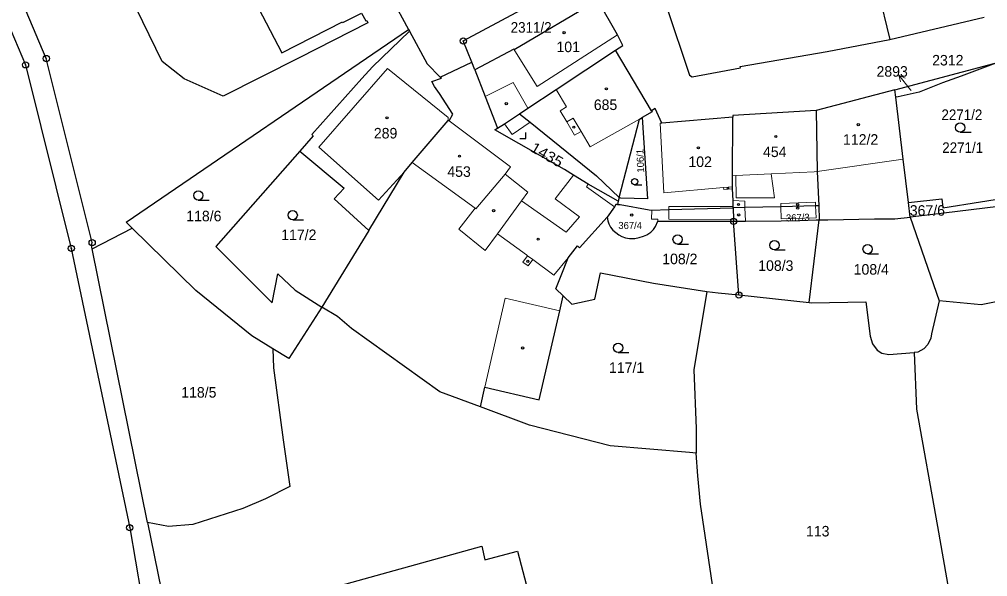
# Model space of a CAD drawing. Extents: x -679733 to -673243, y -1075091 to -1066557.
# Drawn here: x -676553.3 to -676396.8, y -1071918.1 to -1071828.2 of the extents above; entities that cross this region are included whole.
import ezdxf
from ezdxf.enums import TextEntityAlignment as Align

# ---------------------------------------------------------------- set-up
doc = ezdxf.new("R2010")
doc.units = 0
doc.header["$LTSCALE"] = 0.68
for name, color, linetype, lineweight in [('1', 7, 'Continuous', 25), ('3', 7, 'Continuous', 25), ('4', 7, 'Continuous', 13), ('5', 7, 'Continuous', 25), ('7', 7, 'Continuous', 13), ('8', 7, 'Continuous', 25)]:
    doc.layers.add(name, color=color, linetype=linetype, lineweight=lineweight)
doc.layers.add('2', color=7, linetype='Continuous')

msp = doc.modelspace()

# ---------------------------------------------------------------- linework, layer by layer
at = {"layer": '1'}
for p, q in [((-676412.61, -1071831.46), (-676397.37, -1071827.85)), ((-676451.11, -1071842.97), (-676456.97, -1071833.16)), ((-676479.68, -1071836.33), (-676480.16, -1071835.13)), ((-676411.81, -1071839.57), (-676395.03, -1071835.1)), ((-676409.35, -1071860.11), (-676409.63, -1071857.76)), ((-676409.35, -1071860.11), (-676404.64, -1071873.64)), ((-676541.48, -1071865.21), (-676535.03, -1071861.88)), ((-676496.82, -1071862.26), (-676504.41, -1071874.66)), ((-676532.57, -1071909.38), (-676541.48, -1071865.21))]:
    msp.add_line(p, q, dxfattribs=at)
for points in [[(-676651.25, -1071520.53), (-676649.67, -1071525.28), (-676636.33, -1071567.59), (-676632.67, -1071580.29), (-676618.91, -1071616.92), (-676601.45, -1071672.26), (-676590.27, -1071707.98), (-676587.53, -1071724.18), (-676588.53, -1071766.09), (-676588.57, -1071776.49), (-676583.64, -1071788.99), (-676568.69, -1071809.98), (-676555.21, -1071828.53), (-676552.27, -1071835.54), (-676544.88, -1071865.16), (-676535.44, -1071910.25), (-676533.59, -1071921.04), (-676532.8, -1071927.61), (-676534.01, -1071935.8), (-676540.25, -1071959.64), (-676548.46, -1071989.23), (-676550.64, -1071999.75), (-676548.02, -1072010.25), (-676541.89, -1072018.69)], [(-676541.48, -1071865.21), (-676541.59, -1071864.65), (-676541.5, -1071864.22), (-676548.91, -1071834.51), (-676552.17, -1071826.9), (-676565.68, -1071808.28), (-676580.41, -1071787.4), (-676585.19, -1071776.11), (-676585.04, -1071766.54), (-676583.77, -1071723.83), (-676586.78, -1071707.4), (-676598.16, -1071671.22), (-676605.17, -1071648.76), (-676615.61, -1071615.91), (-676621.57, -1071599.95), (-676629.42, -1071579.1), (-676632.27, -1071569.47)], [(-676498.83, -1071790.29), (-676495.02, -1071797.52), (-676487.36, -1071812.27), (-676487.23, -1071812.2), (-676483.42, -1071819.53), (-676493.24, -1071824.57), (-676493.14, -1071824.7), (-676490.4, -1071829.81), (-676490.23, -1071830.12)], [(-676423.62, -1071801.68), (-676425.39, -1071802.22), (-676418.02, -1071819.12), (-676423.28, -1071821.48), (-676421, -1071826.66), (-676414.5, -1071823.67), (-676412.61, -1071831.46)], [(-676520, -1071805.61), (-676516.88, -1071803.98), (-676516.95, -1071803.85), (-676516.53, -1071803.62), (-676515.49, -1071805.59), (-676515.65, -1071805.67), (-676514.74, -1071807.39), (-676522.36, -1071811.34), (-676514.52, -1071826.31), (-676514.65, -1071826.38), (-676510.87, -1071833.6), (-676501.07, -1071828.58), (-676501, -1071828.72), (-676498, -1071827.19)], [(-676498, -1071827.19), (-676497.27, -1071828.43), (-676497.14, -1071828.36), (-676496.94, -1071828.76), (-676508.07, -1071834.42), (-676520.32, -1071840.58), (-676526.63, -1071837.77), (-676530.18, -1071835), (-676539.57, -1071815.72), (-676530.32, -1071811), (-676520, -1071805.61)], [(-676480.16, -1071835.13), (-676481.54, -1071831.68), (-676461.99, -1071821.18), (-676459.83, -1071825.16)], [(-676450.69, -1071821.59), (-676448.87, -1071826.22), (-676448.7, -1071826.1), (-676444.98, -1071837.2), (-676444.58, -1071837.47), (-676436.75, -1071836.02), (-676436.82, -1071835.83), (-676422.77, -1071833.39), (-676412.61, -1071831.46)], [(-676459.83, -1071825.16), (-676473.31, -1071833.14), (-676473.38, -1071833.01), (-676479.68, -1071836.33)], [(-676456.97, -1071833.16), (-676455.79, -1071832.43), (-676456.64, -1071830.68), (-676459.83, -1071825.16)], [(-676535.03, -1071861.88), (-676536.01, -1071860.91), (-676490.4, -1071829.81)], [(-676490.23, -1071830.12), (-676496.2, -1071835.87), (-676497.94, -1071837.76), (-676506.01, -1071846.79), (-676505.77, -1071847), (-676507.97, -1071849.49)], [(-676490.23, -1071830.12), (-676487.39, -1071835.4), (-676485.26, -1071837.5), (-676480.16, -1071835.13)], [(-676472.46, -1071843.42), (-676471.14, -1071842.55), (-676466.56, -1071839.51), (-676456.97, -1071833.16)], [(-676395.03, -1071835.1), (-676395.92, -1071835.42), (-676401.08, -1071837.39), (-676404.14, -1071838.44), (-676407.88, -1071839.94), (-676411.27, -1071840.68), (-676411.67, -1071840.78)], [(-676479.68, -1071836.33), (-676477.99, -1071840.66), (-676475.99, -1071845.76)], [(-676496.82, -1071862.26), (-676491.07, -1071852.88), (-676489.78, -1071851.3), (-676483.97, -1071844.5), (-676483.85, -1071844.59), (-676483.22, -1071843.48), (-676485.38, -1071840.16), (-676486.2, -1071839.03), (-676486.6, -1071838.24), (-676485.05, -1071837.71), (-676485.26, -1071837.5)], [(-676411.67, -1071840.78), (-676411.81, -1071839.57), (-676424.54, -1071842.89)], [(-676409.63, -1071857.76), (-676410.47, -1071850.75), (-676411.67, -1071840.78)], [(-676437.97, -1071843.97), (-676449.45, -1071844.94), (-676450.52, -1071842.6), (-676451.11, -1071842.97)], [(-676424.54, -1071842.89), (-676437.97, -1071843.74), (-676437.97, -1071843.97)], [(-676424.54, -1071842.89), (-676424.37, -1071852.75), (-676424.12, -1071858.27), (-676424.02, -1071860.54)], [(-676475.99, -1071845.76), (-676474.9, -1071845.04), (-676472.46, -1071843.42)], [(-676472.46, -1071843.42), (-676470.75, -1071844.8), (-676460.01, -1071853.44), (-676456.34, -1071856.94)], [(-676452.64, -1071844.06), (-676451.8, -1071857.18), (-676456.1, -1071857.05), (-676456.34, -1071856.94)], [(-676456.34, -1071856.94), (-676453.09, -1071844.31), (-676452.64, -1071844.06)], [(-676451.11, -1071842.97), (-676451.01, -1071843.14), (-676452.64, -1071844.06)], [(-676437.93, -1071858.63), (-676437.94, -1071858.42), (-676437.96, -1071857.42), (-676438.02, -1071855.54), (-676438.03, -1071855.22), (-676438.05, -1071853.44), (-676437.97, -1071843.97)], [(-676456.5, -1071857.56), (-676461.38, -1071854.8), (-676463.71, -1071853.32), (-676465.2, -1071852.41), (-676476.42, -1071846.05), (-676475.99, -1071845.76)], [(-676507.97, -1071849.49), (-676521.51, -1071864.88), (-676512.4, -1071873.94), (-676511.52, -1071869.28), (-676508.71, -1071871.92), (-676504.41, -1071874.66)], [(-676507.97, -1071849.49), (-676500.79, -1071855.43), (-676502.41, -1071857.18), (-676496.82, -1071862.26)], [(-676456.34, -1071856.94), (-676456.5, -1071857.56), (-676456.63, -1071858.07)], [(-676409.63, -1071857.76), (-676404.2, -1071857.16), (-676404.08, -1071858.63), (-676391.9, -1071856.69)], [(-676456.63, -1071858.07), (-676456.88, -1071858.06), (-676457.13, -1071858.45), (-676458.32, -1071860.14)], [(-676456.63, -1071858.07), (-676456.19, -1071858.1), (-676451.52, -1071858.95), (-676451.06, -1071858.97), (-676448.32, -1071858.9), (-676437.93, -1071858.63)], [(-676424.12, -1071858.27), (-676424.61, -1071858.28), (-676430.24, -1071858.43), (-676436.03, -1071858.58), (-676437.93, -1071858.63)], [(-676391.72, -1071857.92), (-676395.06, -1071858.42), (-676406.1, -1071859.75), (-676409.35, -1071860.11)], [(-676465.41, -1071872.82), (-676466.61, -1071871.67), (-676465.74, -1071869.56), (-676464.62, -1071866.66), (-676463.09, -1071864.75), (-676462.74, -1071865.07), (-676458.32, -1071860.14)], [(-676458.32, -1071860.14), (-676458.199, -1071860.73), (-676458.026, -1071861.199), (-676457.734, -1071861.726), (-676457.358, -1071862.198), (-676456.91, -1071862.6), (-676456.388, -1071862.98), (-676455.92, -1071863.228), (-676455.313, -1071863.447), (-676454.68, -1071863.57), (-676453.942, -1071863.553), (-676453.849, -1071863.544), (-676453.123, -1071863.416), (-676452.42, -1071863.19), (-676451.875, -1071862.959), (-676451.735, -1071862.882), (-676451.252, -1071862.541), (-676450.833, -1071862.123), (-676450.49, -1071861.64)], [(-676437.93, -1071858.63), (-676437.89, -1071860.48), (-676437.88, -1071860.78)], [(-676424.02, -1071860.54), (-676422.65, -1071860.53), (-676415.08, -1071860.4), (-676411.84, -1071860.38), (-676409.35, -1071860.11)], [(-676450.49, -1071861.64), (-676450.09, -1071860.77), (-676437.88, -1071860.78)], [(-676442.22, -1071872.14), (-676440.36, -1071872.31), (-676437.02, -1071872.67), (-676437.88, -1071860.78)], [(-676437.88, -1071860.78), (-676435.96, -1071860.76), (-676430.17, -1071860.7), (-676427.19, -1071860.64), (-676424.51, -1071860.54), (-676424.02, -1071860.54)], [(-676437.02, -1071872.67), (-676425.67, -1071873.9), (-676424.02, -1071860.54)], [(-676512.3, -1071881.35), (-676515.69, -1071879.3), (-676524.77, -1071871.96), (-676535.03, -1071861.88)], [(-676346.72, -1071862.65), (-676349.79, -1071863.23), (-676351.76, -1071863.8), (-676355.35, -1071865.02), (-676366.16, -1071867.1), (-676369.51, -1071868.27), (-676371.75, -1071868.79), (-676383.23, -1071871.78), (-676391.43, -1071872.96), (-676397.85, -1071874.25), (-676404.64, -1071873.64)], [(-676465.41, -1071872.82), (-676464, -1071874.18), (-676460.27, -1071873.34), (-676459.39, -1071869.12), (-676450.81, -1071870.79), (-676442.22, -1071872.14)], [(-676442.22, -1071872.14), (-676444.31, -1071884.76), (-676443.91, -1071894.22), (-676443.9, -1071898.2)], [(-676478.77, -1071890.74), (-676478.05, -1071887.56), (-676469.28, -1071889.58), (-676465.97, -1071875.26), (-676465.41, -1071872.82)], [(-676425.67, -1071873.9), (-676425.27, -1071873.94), (-676416.48, -1071873.81), (-676415.8, -1071879.34), (-676415.42, -1071880.59), (-676414.67, -1071881.57), (-676413.91, -1071882.08), (-676412.81, -1071882.31), (-676408.69, -1071881.95)], [(-676404.64, -1071873.64), (-676405.89, -1071878.94), (-676406.01, -1071879.65), (-676406.48, -1071880.69), (-676407.12, -1071881.35), (-676408.13, -1071881.9), (-676408.69, -1071881.95)], [(-676504.41, -1071874.66), (-676509.71, -1071882.92), (-676512.3, -1071881.35)], [(-676478.77, -1071890.74), (-676485.34, -1071888.3), (-676499.6, -1071878.11), (-676501.87, -1071876.18), (-676504.41, -1071874.66)], [(-676512.3, -1071881.35), (-676512.23, -1071884.45), (-676510.64, -1071896.05), (-676509.59, -1071903.58), (-676513.51, -1071905.59), (-676517.17, -1071907.15), (-676525.22, -1071909.73), (-676529.18, -1071910.05), (-676532.57, -1071909.38)], [(-676408.69, -1071881.95), (-676408.31, -1071891.09), (-676404.9, -1071910.06), (-676402.54, -1071923.54)], [(-676443.9, -1071898.2), (-676444.99, -1071898.13), (-676457.79, -1071897.03), (-676470.85, -1071893.68), (-676478.77, -1071890.74)], [(-676467.67, -1071933.53), (-676464.71, -1071932.01), (-676460.66, -1071929.1), (-676458.76, -1071929.54), (-676444.35, -1071930.11), (-676439.77, -1071929.59), (-676443.23, -1071906.44), (-676443.65, -1071901.85), (-676443.9, -1071898.2)], [(-676532.57, -1071909.38), (-676530.33, -1071920.2), (-676529.39, -1071927.09)], [(-676466.17, -1071957.49), (-676467.17, -1071957.46), (-676467.89, -1071961.85), (-676477.86, -1071960.21), (-676477.17, -1071956.02), (-676483.88, -1071954.95), (-676490.43, -1071960.03), (-676498.83, -1071949.2), (-676493.74, -1071945.38), (-676498.32, -1071937.6), (-676499.59, -1071933.8), (-676499.97, -1071930.7), (-676498.81, -1071929.86), (-676501.29, -1071930.55), (-676504.35, -1071920.4), (-676478.53, -1071913.23), (-676478.08, -1071915.44), (-676472.8, -1071914.02), (-676467.67, -1071933.53)]]:
    msp.add_lwpolyline(points, dxfattribs=at)
at = {"layer": '3'}
for p, q in [((-676401.263, -1071846.41), (-676399.513, -1071846.41)), ((-676453.865, -1071854.88), (-676452.693, -1071854.88)), ((-676524.353, -1071857.36), (-676522.603, -1071857.36)), ((-676509.103, -1071860.55), (-676507.353, -1071860.55)), ((-676446.913, -1071864.47), (-676445.163, -1071864.47)), ((-676431.273, -1071865.41), (-676429.523, -1071865.41)), ((-676416.213, -1071866.02), (-676414.463, -1071866.02)), ((-676456.523, -1071881.96), (-676454.773, -1071881.96))]:
    msp.add_line(p, q, dxfattribs=at)
msp.add_lwpolyline([(-676472.431, -1071847.45), (-676471.43, -1071847.45), (-676471.43, -1071846.45)], dxfattribs=at)
for centre, radius in [((-676401.2629, -1071845.6598), 0.75), ((-676453.8652, -1071854.3774), 0.5025), ((-676524.3529, -1071856.6098), 0.75), ((-676509.1029, -1071859.7998), 0.75), ((-676446.9129, -1071863.7198), 0.75), ((-676431.2729, -1071864.6598), 0.75), ((-676416.2129, -1071865.2698), 0.75), ((-676456.5229, -1071881.2098), 0.75)]:
    msp.add_circle(centre, radius, dxfattribs=at)
at = {"layer": '4'}
for p, q in [((-676456.64, -1071830.68), (-676469.6, -1071839.04)), ((-676473.23, -1071833.27), (-676473.31, -1071833.14)), ((-676469.6, -1071839.04), (-676473.23, -1071833.27)), ((-676493.81, -1071836.15), (-676504.9, -1071848.83)), ((-676484.01, -1071844.04), (-676493.81, -1071836.15)), ((-676477.99, -1071840.66), (-676473.48, -1071838.4)), ((-676473.48, -1071838.4), (-676471.14, -1071842.55)), ((-676466.56, -1071839.51), (-676464.87, -1071842.34)), ((-676464.87, -1071842.34), (-676465.9, -1071842.96)), ((-676484.01, -1071844.04), (-676483.97, -1071844.5)), ((-676465.9, -1071842.96), (-676464.83, -1071844.76)), ((-676464.83, -1071844.76), (-676463.8, -1071844.15)), ((-676463.8, -1071844.15), (-676462.52, -1071846.29)), ((-676461.04, -1071848.78), (-676453.09, -1071844.31)), ((-676473.89, -1071852), (-676483.85, -1071844.59)), ((-676474.9, -1071845.04), (-676473.65, -1071846.79)), ((-676473.65, -1071846.79), (-676470.75, -1071844.8)), ((-676464.83, -1071844.76), (-676463.55, -1071846.9)), ((-676449.76, -1071844.97), (-676449.45, -1071844.94)), ((-676449.76, -1071844.97), (-676449.16, -1071856.21)), ((-676463.55, -1071846.9), (-676462.52, -1071846.29)), ((-676462.52, -1071846.29), (-676461.04, -1071848.78)), ((-676504.9, -1071848.83), (-676495.24, -1071857.37)), ((-676424.37, -1071852.75), (-676410.47, -1071850.75)), ((-676479.64, -1071858.69), (-676489.78, -1071851.3)), ((-676474.79, -1071853.16), (-676473.89, -1071852)), ((-676495.24, -1071857.37), (-676491.07, -1071852.88)), ((-676474.79, -1071853.16), (-676479.52, -1071858.78)), ((-676474.79, -1071853.16), (-676471.12, -1071856.09)), ((-676466.72, -1071857.14), (-676463.71, -1071853.32)), ((-676438.05, -1071853.44), (-676437.5, -1071853.41)), ((-676437.5, -1071853.41), (-676431.81, -1071853.13)), ((-676437.43, -1071857.02), (-676437.5, -1071853.41)), ((-676431.81, -1071853.13), (-676424.87, -1071852.78)), ((-676431.28, -1071857.02), (-676431.81, -1071853.13)), ((-676424.87, -1071852.78), (-676424.37, -1071852.75)), ((-676461.65, -1071855.23), (-676461.38, -1071854.8)), ((-676457.13, -1071858.45), (-676461.65, -1071855.23)), ((-676449.16, -1071856.21), (-676439.49, -1071855.35)), ((-676439.49, -1071855.35), (-676438.03, -1071855.22)), ((-676439.49, -1071855.35), (-676439.46, -1071855.67)), ((-676472.12, -1071857.46), (-676471.12, -1071856.09)), ((-676439.46, -1071855.67), (-676438.02, -1071855.54)), ((-676437.43, -1071857.02), (-676431.28, -1071857.02)), ((-676476.02, -1071862.8), (-676472.12, -1071857.46)), ((-676472.12, -1071857.46), (-676464.9, -1071862.55)), ((-676466.72, -1071857.14), (-676462.74, -1071860.05)), ((-676437.94, -1071858.42), (-676448.32, -1071858.41)), ((-676448.32, -1071858.41), (-676448.32, -1071858.9)), ((-676437.96, -1071857.42), (-676436.06, -1071857.53)), ((-676436.06, -1071857.53), (-676436.03, -1071858.58)), ((-676436.03, -1071858.58), (-676435.96, -1071860.76)), ((-676430.25, -1071857.9), (-676424.64, -1071857.7)), ((-676430.24, -1071858.43), (-676430.25, -1071857.9)), ((-676430.18, -1071860.4), (-676430.24, -1071858.43)), ((-676424.64, -1071857.7), (-676424.61, -1071858.28)), ((-676424.61, -1071858.28), (-676424.52, -1071860.24)), ((-676482.27, -1071862.05), (-676479.64, -1071858.69)), ((-676479.52, -1071858.78), (-676479.64, -1071858.69)), ((-676462.74, -1071860.05), (-676464.9, -1071862.55)), ((-676451.14, -1071860.47), (-676451.06, -1071858.97)), ((-676448.32, -1071858.9), (-676448.33, -1071860.47)), ((-676451.14, -1071860.47), (-676450.09, -1071860.47)), ((-676450.09, -1071860.47), (-676450.09, -1071860.77)), ((-676448.33, -1071860.47), (-676437.89, -1071860.48)), ((-676424.52, -1071860.24), (-676430.18, -1071860.4)), ((-676482.27, -1071862.05), (-676478, -1071865.51)), ((-676478, -1071865.51), (-676476.02, -1071862.8)), ((-676476.02, -1071862.8), (-676471.35, -1071866.22)), ((-676471.17, -1071866.35), (-676471.91, -1071867.36)), ((-676471.35, -1071866.22), (-676471.17, -1071866.35)), ((-676470.32, -1071866.97), (-676471.17, -1071866.35)), ((-676471.91, -1071867.36), (-676471.06, -1071867.98)), ((-676471.06, -1071867.98), (-676470.32, -1071866.97)), ((-676470.32, -1071866.97), (-676466.89, -1071869.48)), ((-676466.89, -1071869.48), (-676464.62, -1071866.66)), ((-676478.05, -1071887.56), (-676474.79, -1071873.22)), ((-676474.79, -1071873.22), (-676465.97, -1071875.26))]:
    msp.add_line(p, q, dxfattribs=at)
at = {"layer": '5'}
for centre, radius in [((-676465.2568, -1071830.3392), 0.175), ((-676458.4268, -1071839.4092), 0.175), ((-676474.5968, -1071841.8092), 0.175), ((-676493.8568, -1071844.0792), 0.175), ((-676463.6768, -1071845.5892), 0.175), ((-676417.7168, -1071845.1992), 0.175), ((-676431.0468, -1071847.0992), 0.175), ((-676443.5668, -1071848.9392), 0.175), ((-676482.1568, -1071850.2692), 0.175), ((-676438.7946, -1071855.4494), 0.1172), ((-676437.0668, -1071858.0692), 0.175), ((-676427.5168, -1071858.0792), 0.175), ((-676427.5068, -1071858.6592), 0.175), ((-676476.6468, -1071859.0692), 0.175), ((-676454.3268, -1071859.7792), 0.175), ((-676437.0468, -1071859.7592), 0.175), ((-676469.4468, -1071863.6692), 0.175), ((-676471.1168, -1071867.2592), 0.175), ((-676471.9568, -1071881.2392), 0.175)]:
    msp.add_circle(centre, radius, dxfattribs=at)
at = {"layer": '7'}
msp.add_line((-676411.148, -1071837.205), (-676410.926, -1071838.303), dxfattribs=at)
msp.add_lwpolyline([(-676409.2, -1071839.7), (-676409.3, -1071839.57), (-676411.148, -1071837.205), (-676410.136, -1071837.686)], dxfattribs=at)
at = {"layer": '8'}
for centre, radius in [((-676481.54, -1071831.6799), 0.5), ((-676481.54, -1071831.6799), 0.0303), ((-676552.27, -1071835.5399), 0.5), ((-676548.91, -1071834.5099), 0.5), ((-676548.91, -1071834.5099), 0.0303), ((-676552.27, -1071835.5399), 0.0303), ((-676437.88, -1071860.7799), 0.5), ((-676437.88, -1071860.7799), 0.0303), ((-676544.88, -1071865.1599), 0.5), ((-676541.5, -1071864.2199), 0.5), ((-676541.5, -1071864.2199), 0.0303), ((-676544.88, -1071865.1599), 0.0303), ((-676437.02, -1071872.6699), 0.5), ((-676437.02, -1071872.6699), 0.0303), ((-676535.44, -1071910.2499), 0.5), ((-676535.44, -1071910.2499), 0.0303)]:
    msp.add_circle(centre, radius, dxfattribs=at)

# ---------------------------------------------------------------- texts
at = {"layer": '2', "width": 0.95}
for s, p in [('2311/2', (-676473.88, -1071830.34)), ('2271/1', (-676404.16, -1071849.749))]:
    msp.add_text(s, height=1.7, dxfattribs=at).set_placement(p)
at = {"layer": '2'}
for s, height, p in [('101', 1.7, (-676466.49, -1071833.489)), ('2312', 1.7, (-676405.79, -1071835.64)), ('685', 1.7, (-676460.46, -1071842.83)), ('289', 1.7, (-676495.99, -1071847.42)), ('112/2', 1.7, (-676420.19, -1071848.43)), ('454', 1.7, (-676433.11, -1071850.42)), ('102', 1.7, (-676445.17, -1071852.029)), ('453', 1.7, (-676484.12, -1071853.62)), ('118/6', 1.7, (-676526.3, -1071860.79)), ('367/4', 1.14, (-676456.49, -1071862.03)), ('117/2', 1.7, (-676510.96, -1071863.82)), ('108/2', 1.7, (-676449.4, -1071867.71)), ('108/3', 1.7, (-676433.89, -1071868.79)), ('108/4', 1.7, (-676418.47, -1071869.4)), ('117/1', 1.7, (-676458, -1071885.259)), ('118/5', 1.7, (-676527.11, -1071889.249)), ('113', 1.7, (-676426.17, -1071911.66))]:
    msp.add_text(s, height=height, dxfattribs=at).set_placement(p)
for s, p in [('2893', (-676412.25, -1071837.45)), ('367/6', (-676406.56, -1071859.89))]:
    msp.add_text(s, height=1.7, dxfattribs=at).set_placement(p, align=Align.CENTER)
at = {"layer": '2', "width": 0.95}
msp.add_text('2271/2', height=1.7, dxfattribs=at).set_placement((-676397.68, -1071844.44), align=Align.RIGHT)
at = {"layer": '2', "width": 1.1}
msp.add_text('1435', height=1.7, rotation=330, dxfattribs=at).set_placement((-676470.845, -1071849.386))
at = {"layer": '2'}
for s, rotation, p in [('106/1', 92, (-676452.31, -1071852.91)), ('367/3', 2, (-676429.38, -1071860.829))]:
    msp.add_text(s, height=1.14, rotation=rotation, dxfattribs=at).set_placement(p)

doc.saveas('drawing.dxf')
